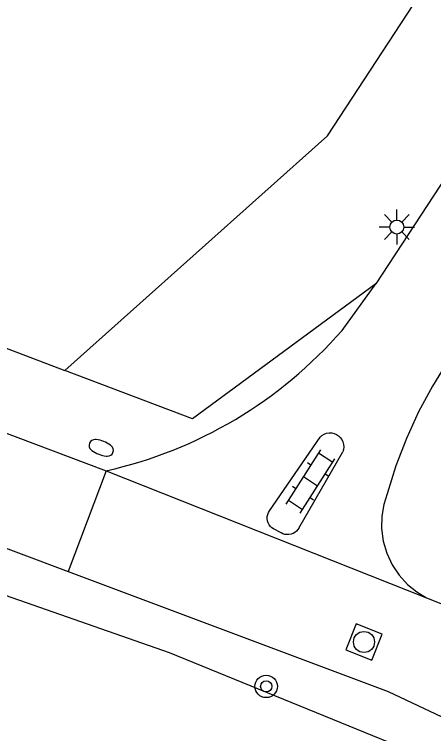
# Model space of a CAD drawing. Extents: x 136000 to 138005, y 398500 to 400500.
# Drawn here: x 136902.49 to 136917.43, y 399347.73 to 399373.37 of the extents above; entities that cross this region are included whole.
import ezdxf

# ---------------------------------------------------------------- set-up
doc = ezdxf.new("R2010")
doc.units = 0
for name, color, linetype in [('gg-knt-bronhoudergrens', 7, 'Continuous'), ('gg-knt-verharding', 7, 'Continuous'), ('gg-knt-verharding nz', 7, 'Continuous'), ('gg-kntw-bovenkant insteek waterloop', 7, 'Continuous'), ('gt-grn-groengrens', 7, 'Continuous'), ('gt-grn-weggrens', 7, 'Continuous'), ('gt-symb-boom', 7, 'Continuous'), ('gt-symb-brandkraan', 7, 'Continuous'), ('gt-symb-klinker verharding', 7, 'Continuous'), ('gt-symb-lichtmast', 7, 'Continuous'), ('gt-symb-rioolschacht', 7, 'Continuous')]:
    doc.layers.add(name, color=color, linetype=linetype)

# ---------------------------------------------------------------- blocks, each defined once
blk = doc.blocks.new('gt0-KL1')
at = {"layer": 'gt-symb-klinker verharding'}
for p, q in [((-1.15, 0.3), (1.15, 0.3)), ((-1, -0.3), (-1, 0.3)), ((-0.5, 0.3), (-0.5, 0.45)), ((0, -0.3), (0, 0.3)), ((0.5, 0.3), (0.5, 0.45)), ((1, -0.3), (1, 0.3)), ((-1.15, -0.3), (1.15, -0.3)), ((-0.5, -0.45), (-0.5, -0.3)), ((0.5, -0.45), (0.5, -0.3))]:
    blk.add_line(p, q, dxfattribs=at)
blk = doc.blocks.new('gt0-BR')
at = {"layer": 'gt-symb-brandkraan'}
for centre, radius, start, end in [((-0.244, 0), 0.206, 107.5669, 252.4331), ((0.599, -2.664), 3, 106.892, 107.5669), ((0, -0.691), 0.938, 73.108, 106.892), ((-0.599, -2.664), 3, 72.4331, 73.108), ((0.244, 0), 0.206, 287.567, 72.4331), ((0.599, 2.664), 3, 252.4331, 253.108), ((0, 0.691), 0.938, 253.108, 286.8921), ((-0.599, 2.664), 3, 286.8921, 287.567)]:
    blk.add_arc(centre, radius, start, end, dxfattribs=at)
blk = doc.blocks.new('gt0-LMAST')
at = {"layer": 'gt-symb-lichtmast'}
for p, q in [((-0.005, 0.246), (-0.005, 0.621)), ((-0.182, 0.173), (-0.447, 0.438)), ((0.172, 0.173), (0.437, 0.438)), ((-0.255, -0.004), (-0.63, -0.004)), ((-0.182, -0.181), (-0.447, -0.446)), ((-0.005, -0.254), (-0.005, -0.629)), ((0.437, -0.446), (0.172, -0.181)), ((0.245, -0.004), (0.62, -0.004))]:
    blk.add_line(p, q, dxfattribs=at)
blk.add_circle((-0.005, -0.004), 0.25, dxfattribs=at)
blk = doc.blocks.new('gt0-BOOM')
at = {"layer": 'gt-symb-boom'}
for radius in [0.4, 0.2]:
    blk.add_circle((0, 0), radius, dxfattribs=at)
blk = doc.blocks.new('gt0-RS')
at = {"layer": 'gt-symb-rioolschacht'}
blk.add_lwpolyline([(-0.5, -0.5), (0.5, -0.5), (0.5, 0.5), (-0.5, 0.5)], close=True, dxfattribs=at)
blk.add_circle((0, 0), 0.375, dxfattribs=at)

msp = doc.modelspace()

# ---------------------------------------------------------------- linework, layer by layer
at = {"layer": 'gg-knt-bronhoudergrens'}
msp.add_line((136899.733, 399362.407), (136904.286, 399360.679), dxfattribs=at)
msp.add_lwpolyline([(136904.286, 399360.679), (136913.654, 399369.043), (136924.78, 399386.06)], dxfattribs=at)
at = {"layer": 'gg-knt-verharding'}
for p, q in [((136914.166, 399362.104), (136915.375, 399363.768)), ((136898.788, 399359.735), (136905.766, 399357.095)), ((136911.581, 399355.665), (136913.384, 399358.301)), ((136912.624, 399355.056), (136914.193, 399357.778)), ((136912.002, 399354.88), (136911.724, 399355.026)), ((136917.178, 399352.572), (136918.656, 399351.981))]:
    msp.add_line(p, q, dxfattribs=at)
for points in [[(136986.411, 399472.071), (136935.996, 399395.258), (136915.375, 399363.768)], [(136657.279, 399459.241), (136664.392, 399455.051), (136683.242, 399443.911), (136703.16, 399432.315), (136715.289, 399425.861), (136723.438, 399421.937), (136733.293, 399417.9), (136745.209, 399413.289), (136766.428, 399405.05), (136791.962, 399395.277), (136818.245, 399385.296), (136820.413, 399384.406), (136844.823, 399375.265), (136863.421, 399368.437), (136882.321, 399361.663), (136899.557, 399355.331), (136904.41, 399353.51)], [(136917.938, 399361.002), (136917.389, 399360.118), (136916.895, 399359.199), (136916.46, 399358.248), (136916.087, 399357.274), (136915.778, 399356.28)], [(136913.384, 399358.301), (136913.448, 399358.357), (136913.525, 399358.403), (136913.612, 399358.435), (136913.704, 399358.45), (136913.798, 399358.447), (136913.886, 399358.428), (136913.967, 399358.394), (136914.038, 399358.348), (136914.102, 399358.288), (136914.157, 399358.215), (136914.197, 399358.131), (136914.221, 399358.041), (136914.228, 399357.949), (136914.218, 399357.86), (136914.193, 399357.778)], [(136915.778, 399356.28), (136915.656, 399355.893), (136915.586, 399355.475), (136915.577, 399355.037), (136915.636, 399354.592), (136915.763, 399354.156), (136915.956, 399353.745), (136916.206, 399353.372), (136916.502, 399353.049), (136916.83, 399352.782), (136917.178, 399352.572)], [(136911.724, 399355.026), (136911.668, 399355.064), (136911.616, 399355.112), (136911.57, 399355.172), (136911.535, 399355.24), (136911.511, 399355.314), (136911.501, 399355.391), (136911.504, 399355.468), (136911.52, 399355.541), (136911.546, 399355.607), (136911.581, 399355.665)], [(136912.624, 399355.056), (136912.588, 399355), (136912.541, 399354.948), (136912.485, 399354.902), (136912.421, 399354.865), (136912.35, 399354.838), (136912.276, 399354.823), (136912.201, 399354.821), (136912.129, 399354.831), (136912.062, 399354.852), (136912.002, 399354.88)], [(136904.41, 399353.51), (136915.812, 399349.232), (136922.554, 399346.048), (136929.54, 399342.244), (136938.969, 399336.504), (136946.417, 399330.993), (136957.833, 399321.808), (136971.602, 399310.656), (136980.984, 399302.808)]]:
    msp.add_lwpolyline(points, dxfattribs=at)
msp.add_arc((136902.305, 399372.447), 15.737, 282.7046, 318.9115, dxfattribs=at)
at = {"layer": 'gg-knt-verharding nz'}
msp.add_line((136905.766, 399357.095), (136917.178, 399352.572), dxfattribs=at)
at = {"layer": 'gg-kntw-bovenkant insteek waterloop'}
msp.add_lwpolyline([(136970.275, 399308.971), (136959.553, 399318.148), (136947.104, 399327.872), (136934.872, 399336.584), (136931.372, 399338.765), (136924.751, 399342.918), (136920.035, 399345.464), (136915.847, 399347.416), (136908.018, 399350.606), (136878.818, 399360.813), (136855.031, 399369.164), (136844.262, 399372.887)], dxfattribs=at)
at = {"layer": 'gt-grn-groengrens'}
msp.add_lwpolyline([(136915.375, 399363.768), (136908.839, 399358.95), (136904.286, 399360.679)], dxfattribs=at)
at = {"layer": 'gt-grn-weggrens'}
msp.add_line((136905.766, 399357.095), (136904.41, 399353.51), dxfattribs=at)

# ---------------------------------------------------------------- block references
at = {"layer": 'gt-symb-boom'}
msp.add_blockref('gt0-BOOM', (136911.464, 399349.412), dxfattribs=at)
at = {"layer": 'gt-symb-brandkraan', "rotation": 158.64562263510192}
msp.add_blockref('gt0-BR', (136905.585, 399357.916), dxfattribs=at)
at = {"layer": 'gt-symb-klinker verharding', "rotation": 57.50242843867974}
msp.add_blockref('gt0-KL1', (136913.045, 399356.716), dxfattribs=at)
at = {"layer": 'gt-symb-lichtmast'}
msp.add_blockref('gt0-LMAST', (136916.124, 399365.793), dxfattribs=at)
at = {"layer": 'gt-symb-rioolschacht', "rotation": -111.66303986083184}
msp.add_blockref('gt0-RS', (136914.949, 399350.994), dxfattribs=at)

doc.saveas('drawing.dxf')
